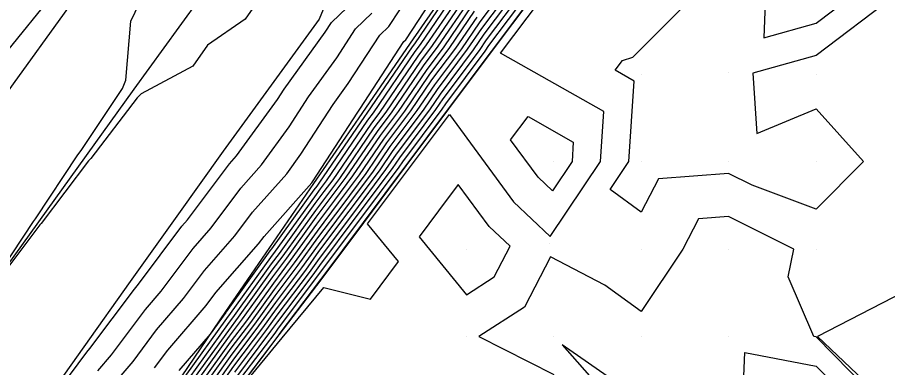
# Model space of a CAD drawing. Extents: x 2188792 to 2191981, y 386090 to 389710.
# Drawn here: x 2189598.9 to 2189698.4, y 386856.5 to 386896.6 of the extents above; entities that cross this region are included whole.
import ezdxf

# ---------------------------------------------------------------- set-up
doc = ezdxf.new("R2010")
doc.units = 0
for name, color, linetype in [('DTM Contours Major', 7, 'Continuous'), ('DTM Contours Minor', 7, 'Continuous'), ('Exist DTM QL2 LIDAR Elevation Point', 7, 'Continuous'), ('PH Exist DTM Breakline', 7, 'Continuous')]:
    doc.layers.add(name, color=color, linetype=linetype)

msp = doc.modelspace()

# ---------------------------------------------------------------- linework, layer by layer
at = {"layer": 'DTM Contours Major'}
for points in [[(2189690.533, 386902.158), (2189684.733, 386906.194), (2189684.487, 386900.332), (2189684.263, 386894.28), (2189690.235, 386895.936), (2189695.717, 386900.111), (2189690.533, 386902.158)], [(2189649.759, 386900.588), (2189644.95, 386893.526), (2189644.334, 386892.705), (2189639.562, 386885.701), (2189638.917, 386884.84), (2189634.182, 386877.894), (2189633.508, 386876.994), (2189632.834, 386876.093), (2189628.357, 386869.866), (2189627.817, 386869.15), (2189623.199, 386862.717), (2189622.787, 386862.17), (2189618.017, 386855.518)], [(2189656.64, 386899.561), (2189652.501, 386894.033), (2189651.672, 386892.817), (2189647.528, 386887.281), (2189646.706, 386886.075), (2189642.557, 386880.533), (2189641.741, 386879.336), (2189637.588, 386873.787), (2189633.434, 386868.239), (2189632.662, 386867.166), (2189628.616, 386861.796), (2189627.831, 386860.702), (2189623.797, 386855.35)], [(2189601.617, 386851.325), (2189606.81, 386858.308), (2189607.157, 386858.716), (2189612.238, 386865.532), (2189612.72, 386866.09), (2189617.671, 386872.715), (2189618.309, 386873.444), (2189623.11, 386879.848), (2189623.933, 386880.772), (2189628.598, 386887.228), (2189629.362, 386888.406), (2189634.064, 386894.911), (2189634.793, 386896.032), (2189637.473, 386898.6)], [(2189651.13, 386897.311), (2189648.311, 386893.171), (2189645.931, 386889.993), (2189643.134, 386885.888), (2189640.737, 386882.686), (2189637.962, 386878.615), (2189635.548, 386875.391), (2189633.134, 386872.166), (2189630.51, 386868.516), (2189628.217, 386865.473), (2189625.515, 386861.71), (2189623.292, 386858.76), (2189620.507, 386854.876)]]:
    msp.add_lwpolyline(points, dxfattribs=at)
at = {"layer": 'DTM Contours Minor'}
for points in [[(2189634.896, 386979.534), (2189632.03, 386972.124), (2189632.158, 386970.118), (2189630.229, 386966.656), (2189625.118, 386960.117), (2189621.893, 386951.781), (2189622.589, 386948.802), (2189620.228, 386945.942), (2189619.534, 386940.501), (2189619.463, 386940.135), (2189609.045, 386931.544), (2189608.222, 386930.364), (2189607.073, 386928.716), (2189604.622, 386918.903), (2189611.512, 386912.406), (2189606.427, 386907.029), (2189602.475, 386902.85), (2189602.034, 386898.501), (2189601.65, 386897.677), (2189596.041, 386890.809)], [(2189595.706, 386865.733), (2189600.685, 386873.259), (2189600.927, 386873.579), (2189605.77, 386880.868), (2189606.162, 386881.389), (2189610.879, 386888.463), (2189611.275, 386889.439), (2189611.832, 386896.164), (2189613.77, 386900.277), (2189614.569, 386904.247), (2189617.719, 386910.372), (2189618.334, 386912.55), (2189622.467, 386914.577), (2189622.522, 386914.604), (2189623.321, 386917.175), (2189636.667, 386936.578), (2189639.311, 386940.124), (2189649.551, 386955.072), (2189652.538, 386959.069), (2189666.8, 386977.462)], [(2189699.214, 386899.09), (2189690.235, 386892.25), (2189683.013, 386890.248), (2189683.453, 386883.329), (2189690.235, 386886.133), (2189695.655, 386880.11), (2189690.235, 386874.688), (2189682.941, 386877.403), (2189680.234, 386878.75), (2189672.21, 386878.133), (2189670.233, 386874.313), (2189666.686, 386876.921), (2189668.828, 386880.11), (2189669.441, 386889.318), (2189667.254, 386890.555), (2189668.1, 386891.686), (2189669.27, 386892.078), (2189678.3, 386901.142), (2189679.247, 386901.647), (2189679.62, 386910.532), (2189680.239, 386911.031), (2189680.671, 386911.379), (2189688.071, 386918.446), (2189688.354, 386918.681)], [(2189614.546, 386856.531), (2189616.048, 386858.546), (2189620.453, 386863.648), (2189621.557, 386865.125), (2189626.443, 386870.703), (2189627.083, 386871.557), (2189632.538, 386877.68), (2189632.633, 386877.812), (2189637.799, 386885.773), (2189638.036, 386886.101), (2189643.07, 386893.838), (2189643.281, 386894.04), (2189648.213, 386901.578)], [(2189609.306, 386854.002), (2189612.083, 386857.259), (2189614.778, 386860.875), (2189617.875, 386864.462), (2189620.261, 386867.655), (2189623.732, 386871.617), (2189625.759, 386874.321), (2189629.67, 386878.71), (2189631.288, 386880.951), (2189634.986, 386886.65), (2189636.712, 386889.038), (2189640.311, 386894.569), (2189641.345, 386895.56), (2189645.117, 386901.325)], [(2189649.485, 386901.244), (2189644.277, 386893.597), (2189644.015, 386893.247), (2189638.848, 386885.664), (2189638.553, 386885.271), (2189633.426, 386877.75), (2189633.1, 386877.314), (2189632.774, 386876.879), (2189627.926, 386870.136), (2189627.737, 386869.885), (2189622.736, 386862.919), (2189622.685, 386862.852), (2189620.916, 386860.385), (2189617.319, 386856.218)], [(2189627.293, 386899.84), (2189624.901, 386896.425), (2189620.606, 386893.436), (2189618.938, 386891.028), (2189613.022, 386887.849), (2189612.552, 386887.422), (2189607.258, 386880.468), (2189606.968, 386880.192), (2189601.553, 386873.036), (2189601.402, 386872.886), (2189595.889, 386865.567)], [(2189650.033, 386899.933), (2189645.622, 386893.455), (2189644.654, 386892.162), (2189640.277, 386885.739), (2189639.281, 386884.409), (2189634.938, 386878.038), (2189633.916, 386876.673), (2189632.894, 386875.308), (2189628.787, 386869.596), (2189627.897, 386868.414), (2189623.662, 386862.516), (2189622.888, 386861.488), (2189618.515, 386855.389)], [(2189654.751, 386900.104), (2189651.678, 386896), (2189649.656, 386893.029), (2189646.57, 386888.908), (2189644.563, 386885.963), (2189641.465, 386881.825), (2189639.474, 386878.903), (2189636.364, 386874.749), (2189633.254, 386870.595), (2189631.371, 386867.976), (2189628.377, 386864.002), (2189626.441, 386861.306), (2189623.494, 386857.396), (2189621.503, 386854.619)], [(2189655.381, 386899.923), (2189651.952, 386895.344), (2189650.328, 386892.958), (2189646.89, 386888.366), (2189645.278, 386886), (2189641.829, 386881.394), (2189640.23, 386879.048), (2189636.772, 386874.429), (2189633.314, 386869.81), (2189631.801, 386867.706), (2189628.457, 386863.267), (2189626.904, 386861.105), (2189623.595, 386856.714), (2189622.001, 386854.49)], [(2189656.01, 386899.742), (2189652.227, 386894.688), (2189651, 386892.888), (2189647.209, 386887.824), (2189645.992, 386886.037), (2189642.193, 386880.963), (2189640.985, 386879.192), (2189637.18, 386874.108), (2189633.374, 386869.025), (2189632.232, 386867.436), (2189628.536, 386862.532), (2189627.367, 386860.903), (2189623.696, 386856.032)], [(2189650.307, 386899.277), (2189646.294, 386893.384), (2189644.973, 386891.62), (2189640.991, 386885.776), (2189639.645, 386883.978), (2189635.694, 386878.183), (2189634.324, 386876.353), (2189632.954, 386874.523), (2189629.218, 386869.326), (2189627.977, 386867.679), (2189624.125, 386862.314), (2189622.989, 386860.806), (2189619.013, 386855.261)], [(2189650.582, 386898.622), (2189646.967, 386893.313), (2189645.293, 386891.078), (2189641.706, 386885.813), (2189640.009, 386883.548), (2189636.45, 386878.327), (2189634.732, 386876.032), (2189633.014, 386873.737), (2189629.648, 386869.056), (2189628.057, 386866.944), (2189624.589, 386862.113), (2189623.09, 386860.124), (2189619.511, 386855.133)], [(2189657.269, 386899.381), (2189652.775, 386893.377), (2189652.345, 386892.746), (2189647.848, 386886.739), (2189647.421, 386886.112), (2189642.921, 386880.102), (2189642.497, 386879.48), (2189637.996, 386873.467), (2189633.494, 386867.454), (2189633.093, 386866.896), (2189628.696, 386861.061), (2189628.294, 386860.5), (2189623.898, 386854.668)], [(2189657.899, 386899.2), (2189653.049, 386892.722), (2189653.017, 386892.675), (2189648.167, 386886.197), (2189648.135, 386886.149), (2189643.285, 386879.671), (2189643.253, 386879.624), (2189638.404, 386873.146), (2189633.554, 386866.668), (2189633.523, 386866.626), (2189628.776, 386860.326), (2189628.757, 386860.299), (2189623.999, 386853.986)], [(2189624.198, 386853.927), (2189629.166, 386859.945), (2189633.922, 386865.706), (2189639.253, 386864.385), (2189642.448, 386868.694), (2189638.923, 386872.996), (2189643.598, 386879.246), (2189648.276, 386885.5), (2189655.626, 386875.504), (2189659.823, 386871.551), (2189665.571, 386880.11), (2189665.952, 386885.83), (2189654.133, 386892.511), (2189658.705, 386898.627)], [(2189650.856, 386897.966), (2189647.639, 386893.242), (2189645.612, 386890.535), (2189642.42, 386885.851), (2189640.373, 386883.117), (2189637.206, 386878.471), (2189635.14, 386875.711), (2189633.074, 386872.952), (2189630.079, 386868.786), (2189628.137, 386866.208), (2189625.052, 386861.911), (2189623.191, 386859.442), (2189620.009, 386855.004)], [(2189608.058, 386856.155), (2189609.62, 386857.987), (2189613.508, 386863.203), (2189615.297, 386865.276), (2189618.966, 386870.185), (2189621.02, 386872.53), (2189624.434, 386877.085), (2189626.801, 386879.741), (2189629.943, 386884.09), (2189632.174, 386887.528), (2189635.388, 386891.975), (2189637.552, 386895.301), (2189639.409, 386897.08)], [(2189651.404, 386896.655), (2189648.983, 386893.1), (2189646.251, 386889.451), (2189643.849, 386885.925), (2189641.101, 386882.256), (2189638.718, 386878.759), (2189635.956, 386875.07), (2189633.194, 386871.381), (2189630.94, 386868.246), (2189628.297, 386864.738), (2189625.978, 386861.508), (2189623.393, 386858.078), (2189621.005, 386854.747)], [(2189655.291, 386882.59), (2189657.294, 386885.263), (2189662.463, 386882.341), (2189662.314, 386880.11), (2189660.072, 386876.771), (2189658.436, 386878.313), (2189655.291, 386882.59)], [(2189652.817, 386872.695), (2189649.294, 386877.486), (2189647.052, 386874.488), (2189644.811, 386871.492), (2189650.231, 386864.879), (2189653.415, 386866.924), (2189655.225, 386870.426), (2189652.817, 386872.695)], [(2189700.032, 386850.107), (2189690.235, 386860.058), (2189689.969, 386860.108), (2189687.049, 386866.923), (2189687.682, 386870.109), (2189680.234, 386873.816), (2189676.791, 386873.551), (2189675.009, 386870.109), (2189670.233, 386862.966), (2189666.087, 386865.963), (2189659.846, 386869.214), (2189656.875, 386863.465), (2189651.647, 386860.108), (2189660.232, 386855.762)], [(2189710.237, 386853.563), (2189706.91, 386860.108), (2189709.246, 386869.801), (2189700.236, 386865.181), (2189690.401, 386860.108), (2189700.236, 386850.761)], [(2189670.233, 386852.871), (2189661.196, 386859.144), (2189669.142, 386850.107)], [(2189690.235, 386841.484), (2189681.739, 386850.107), (2189682.08, 386858.262), (2189690.235, 386856.723), (2189696.749, 386850.107), (2189690.235, 386841.484)]]:
    msp.add_lwpolyline(points, dxfattribs=at)
at = {"layer": 'Exist DTM QL2 LIDAR Elevation Point'}
for p, q in [((2189670.233, 386890.111), (2189670.233, 386890.111)), ((2189680.188, 386890.301), (2189680.188, 386890.301)), ((2189690.235, 386890.111), (2189690.235, 386890.111)), ((2189660.232, 386880.11), (2189660.232, 386880.11)), ((2189670.233, 386880.11), (2189670.233, 386880.11)), ((2189680.234, 386880.11), (2189680.234, 386880.11)), ((2189690.235, 386880.11), (2189690.235, 386880.11)), ((2189659.783, 386870.716), (2189659.783, 386870.716)), ((2189650.231, 386870.109), (2189650.231, 386870.109)), ((2189670.233, 386870.109), (2189670.233, 386870.109)), ((2189680.234, 386870.109), (2189680.234, 386870.109)), ((2189690.235, 386870.109), (2189690.235, 386870.109)), ((2189650.231, 386860.108), (2189650.231, 386860.108)), ((2189660.232, 386860.108), (2189660.232, 386860.108)), ((2189670.233, 386860.108), (2189670.233, 386860.108)), ((2189680.234, 386860.108), (2189680.234, 386860.108)), ((2189690.235, 386860.108), (2189690.235, 386860.108))]:
    msp.add_line(p, q, dxfattribs=at)
at = {"layer": 'PH Exist DTM Breakline'}
for points in [[(2189733.024, 387005.524), (2189727.823, 386998.111), (2189722.622, 386990.697), (2189717.421, 386983.283), (2189712.048, 386975.754), (2189706.675, 386968.224), (2189701.302, 386960.695), (2189696.271, 386953.485), (2189691.241, 386946.275), (2189686.211, 386939.065), (2189681.181, 386931.855), (2189676.534, 386925.321), (2189671.888, 386918.787), (2189667.242, 386912.253), (2189662.596, 386905.719), (2189657.949, 386899.185), (2189653.071, 386892.669), (2189648.193, 386886.152), (2189643.315, 386879.636), (2189638.437, 386873.12), (2189633.559, 386866.603)], [(2189700.224, 386974.018), (2189694.657, 386966.357), (2189689.09, 386958.697), (2189684.303, 386951.864), (2189679.516, 386945.032), (2189674.729, 386938.2), (2189669.942, 386931.367), (2189665.155, 386924.535), (2189660.368, 386917.703), (2189654.838, 386909.685), (2189649.308, 386901.668), (2189643.778, 386893.65), (2189638.248, 386885.633), (2189632.718, 386877.615), (2189627.694, 386870.281), (2189622.671, 386862.947), (2189617.648, 386855.613)], [(2189568.47, 386827.629), (2189573.94, 386835.225), (2189579.409, 386842.822), (2189584.878, 386850.419), (2189590.347, 386858.016), (2189595.816, 386865.613), (2189601.285, 386873.21), (2189606.754, 386880.807), (2189612.224, 386888.404), (2189617.348, 386895.481), (2189622.472, 386902.557), (2189627.596, 386909.633), (2189633.425, 386917.196)], [(2189554.084, 386827.974), (2189558.22, 386833.622), (2189562.355, 386839.271), (2189566.491, 386844.919), (2189571.812, 386852.266), (2189577.132, 386859.614), (2189582.452, 386866.961), (2189587.772, 386874.308), (2189593.092, 386881.656), (2189598.413, 386889.003), (2189604.254, 386897.104), (2189610.095, 386905.204), (2189615.936, 386913.305)], [(2189635.049, 386900.502), (2189633.391, 386896.404), (2189627.898, 386888.863), (2189622.404, 386881.322), (2189617.087, 386873.856), (2189611.769, 386866.39), (2189606.452, 386858.924), (2189601.135, 386851.459), (2189595.817, 386843.993), (2189590.5, 386836.527), (2189585.183, 386829.061)], [(2189633.559, 386866.603), (2189628.78, 386860.289), (2189624.001, 386853.974), (2189619.222, 386847.659), (2189614.443, 386841.345)]]:
    msp.add_lwpolyline(points, dxfattribs=at)

doc.saveas('drawing.dxf')
